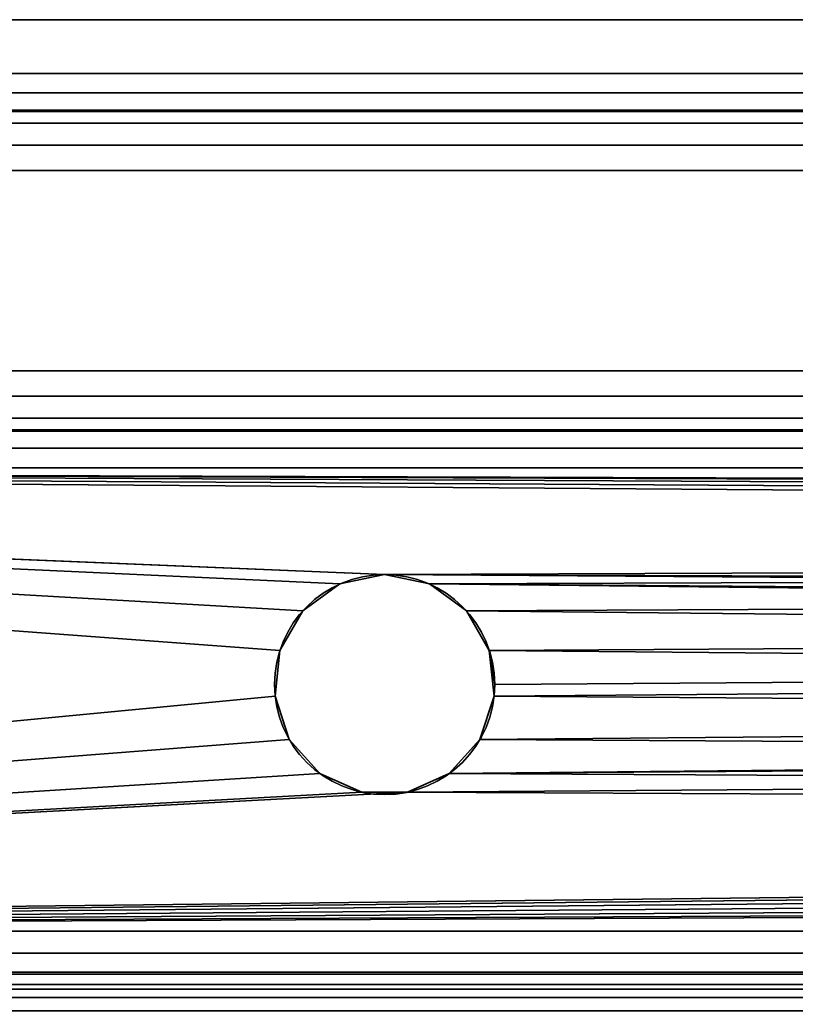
# Model space of a CAD drawing. Header units: millimetres. Extents: x -603 to 3703, y -115 to 193.
# Tile 537 of 656: x 1105 to 1126, y 20 to 47. Entities that reach past the tile are written whole.
import ezdxf

# ---------------------------------------------------------------- set-up
doc = ezdxf.new("R2010")
doc.units = ezdxf.units.MM
doc.layers.add('152', color=7, linetype='Continuous', true_color=0xffffff)

# ---------------------------------------------------------------- blocks, each defined once
blk = doc.blocks.new('UG_SURFACE_002')
at = {"layer": '152', "color": 252, "linetype": 'Continuous', "lineweight": 35}
for points in [[(2165, -18, 2212.25), (2165, 174.4, 2212.25), (835, 174.4, 2212.25), (835, -18, 2212.25)], [(985, -18, 2062.25), (985, 174.4, 2062.25), (2015, 174.4, 2062.25), (2015, -18, 2062.25)]]:
    blk.add_3dface(points, dxfattribs=at)
blk = doc.blocks.new('UG_SURFACE_055')
at = {"layer": '152', "color": 252, "linetype": 'Continuous', "lineweight": 35}
for points in [[(1038.5, 7.25, 2008.75), (1961.5, 7.25, 2008.75), (1961.5, 46.92, 2008.75), (1038.5, 46.92, 2008.75)], [(1040, 7.25, 2007.25), (1040, 46.92, 2007.25), (1960, 46.92, 2007.25), (1960, 7.25, 2007.25)]]:
    blk.add_3dface(points, dxfattribs=at)
blk = doc.blocks.new('UG_SURFACE_057')
at = {"layer": '152', "color": 252, "linetype": 'Continuous', "lineweight": 35}
for points in [[(1959, 59.629, 6.25), (1041, 59.629, 6.25), (1041, 7.5, 6.25), (1959, 7.5, 6.25)], [(1959, 59.629, 5.25), (1959, 7.5, 5.25), (1041, 7.5, 5.25), (1041, 59.629, 5.25)]]:
    blk.add_3dface(points, dxfattribs=at)
blk = doc.blocks.new('UG_SURFACE_058')
at = {"layer": '152', "color": 252, "linetype": 'Continuous', "lineweight": 35}
for points in [[(1045, 45.454, 5.25), (1955, 45.454, 5.25), (1955, 55.632, 5.25), (1045, 55.632, 5.25)], [(1045, 55.632, 3.75), (1955, 55.632, 3.75), (1955, 45.454, 3.75), (1045, 45.454, 3.75)], [(1045, 44.418, 5.07), (1955, 44.418, 5.07), (1955, 45.454, 5.25), (1045, 45.454, 5.25)], [(1045, 45.454, 3.75), (1955, 45.454, 3.75), (1955, 44.922, 3.658), (1045, 44.922, 3.658)], [(1045, 44.922, 3.658), (1955, 44.922, 3.658), (1955, 44.453, 3.392), (1045, 44.453, 3.392)], [(1045, 44.453, 3.392), (1955, 44.453, 3.392), (1955, 44.1, 2.984), (1045, 44.1, 2.984)], [(1045, 43.502, 4.552), (1955, 43.502, 4.552), (1955, 44.418, 5.07), (1045, 44.418, 5.07)], [(1045, 44.1, 2.984), (1955, 44.1, 2.984), (1955, 37.346, -8.256), (1045, 37.346, -8.256)], [(1045, 42.814, 3.756), (1955, 42.814, 3.756), (1955, 43.502, 4.552), (1045, 43.502, 4.552)], [(1045, 36.06, -7.484), (1955, 36.06, -7.484), (1955, 42.814, 3.756), (1045, 42.814, 3.756)], [(1045, 37.346, -8.256), (1955, 37.346, -8.256), (1955, 36.658, -9.052), (1045, 36.658, -9.052)], [(1045, 36.658, -9.052), (1955, 36.658, -9.052), (1955, 35.743, -9.57), (1045, 35.743, -9.57)], [(1045, 35.708, -7.892), (1955, 35.708, -7.892), (1955, 36.06, -7.484), (1045, 36.06, -7.484)], [(1045, 35.743, -9.57), (1955, 35.743, -9.57), (1955, 34.706, -9.75), (1045, 34.706, -9.75)], [(1045, 35.238, -8.158), (1955, 35.238, -8.158), (1955, 35.708, -7.892), (1045, 35.708, -7.892)], [(1045, 34.706, -8.25), (1955, 34.706, -8.25), (1955, 35.238, -8.158), (1045, 35.238, -8.158)], [(1045, 34.706, -8.25), (1113.78, 31.541, -8.25), (1115, 31.8, -8.25)], [(1045, 34.706, -8.25), (1883.78, 31.541, -8.25), (1885, 31.8, -8.25)], [(1115, 31.8, -8.25), (1882.016, 28.486, -8.25), (1045, 34.706, -8.25)], [(1882.016, 28.486, -8.25), (1882.147, 29.727, -8.25), (1045, 34.706, -8.25)], [(1045, 34.706, -8.25), (1882.771, 30.807, -8.25), (1883.78, 31.541, -8.25)], [(1885, 31.8, -8.25), (1955, 34.706, -8.25), (1045, 34.706, -8.25)], [(1045, 34.706, -8.25), (1112.771, 30.807, -8.25), (1113.78, 31.541, -8.25)], [(1882.147, 29.727, -8.25), (1882.771, 30.807, -8.25), (1045, 34.706, -8.25)], [(1045, 34.706, -8.25), (1045, 22.08, -8.25), (1112.016, 28.486, -8.25), (1112.147, 29.727, -8.25)], [(1112.147, 29.727, -8.25), (1112.771, 30.807, -8.25), (1045, 34.706, -8.25)], [(1045, 34.706, -9.75), (1115, 31.8, -9.75), (1113.78, 31.541, -9.75)], [(1115, 31.8, -9.75), (1045, 34.706, -9.75), (1955, 34.706, -9.75)], [(1045, 34.706, -9.75), (1112.771, 30.807, -9.75), (1112.147, 29.727, -9.75)], [(1113.78, 31.541, -9.75), (1112.771, 30.807, -9.75), (1045, 34.706, -9.75)], [(1112.147, 29.727, -9.75), (1112.016, 28.486, -9.75), (1045, 22.08, -9.75), (1045, 34.706, -9.75)], [(1955, 34.706, -9.75), (1116.22, 31.541, -9.75), (1115, 31.8, -9.75)], [(1955, 34.706, -9.75), (1117.229, 30.807, -9.75), (1116.22, 31.541, -9.75)], [(1885, 31.8, -9.75), (1116.763, 26.373, -9.75), (1955, 34.706, -9.75)], [(1116.763, 26.373, -9.75), (1117.598, 27.3, -9.75), (1955, 34.706, -9.75)], [(1117.853, 29.727, -9.75), (1117.229, 30.807, -9.75), (1955, 34.706, -9.75)], [(1955, 34.706, -9.75), (1117.598, 27.3, -9.75), (1117.984, 28.486, -9.75)], [(1118, 28.8, -9.75), (1117.853, 29.727, -9.75), (1955, 34.706, -9.75)], [(1955, 34.706, -9.75), (1117.984, 28.486, -9.75), (1118, 28.8, -9.75)], [(1115, 31.8, -9.75), (1115, 31.8, -8.25), (1113.78, 31.541, -8.25), (1113.78, 31.541, -9.75)], [(1116.22, 31.541, -9.75), (1116.22, 31.541, -8.25), (1115, 31.8, -8.25), (1115, 31.8, -9.75)], [(1115, 31.8, -8.25), (1883.237, 26.373, -8.25), (1882.402, 27.3, -8.25)], [(1884.376, 25.866, -8.25), (1883.237, 26.373, -8.25), (1115, 31.8, -8.25), (1116.22, 31.541, -8.25)], [(1882.402, 27.3, -8.25), (1882.016, 28.486, -8.25), (1115, 31.8, -8.25)], [(1115.624, 25.866, -9.75), (1116.763, 26.373, -9.75), (1885, 31.8, -9.75), (1883.78, 31.541, -9.75)], [(1115.624, 25.866, -9.75), (1883.78, 31.541, -9.75), (1045, 22.08, -9.75)], [(1883.78, 31.541, -9.75), (1882.771, 30.807, -9.75), (1045, 22.08, -9.75)], [(1113.78, 31.541, -9.75), (1113.78, 31.541, -8.25), (1112.771, 30.807, -8.25), (1112.771, 30.807, -9.75)], [(1117.229, 30.807, -9.75), (1117.229, 30.807, -8.25), (1116.22, 31.541, -8.25), (1116.22, 31.541, -9.75)], [(1884.376, 25.866, -8.25), (1116.22, 31.541, -8.25), (1955, 22.08, -8.25)], [(1116.22, 31.541, -8.25), (1117.229, 30.807, -8.25), (1955, 22.08, -8.25)], [(1045, 22.08, -9.75), (1882.771, 30.807, -9.75), (1882.147, 29.727, -9.75)], [(1112.771, 30.807, -9.75), (1112.771, 30.807, -8.25), (1112.147, 29.727, -8.25), (1112.147, 29.727, -9.75)], [(1117.853, 29.727, -9.75), (1117.853, 29.727, -8.25), (1117.229, 30.807, -8.25), (1117.229, 30.807, -9.75)], [(1955, 22.08, -8.25), (1117.229, 30.807, -8.25), (1117.853, 29.727, -8.25)], [(1882.147, 29.727, -9.75), (1882.016, 28.486, -9.75), (1045, 22.08, -9.75)], [(1112.147, 29.727, -9.75), (1112.147, 29.727, -8.25), (1112.016, 28.486, -8.25), (1112.016, 28.486, -9.75)], [(1117.853, 29.727, -8.25), (1117.853, 29.727, -9.75), (1118, 28.8, -9.75)], [(1118, 28.8, -9.75), (1117.984, 28.486, -8.25), (1117.853, 29.727, -8.25)], [(1117.853, 29.727, -8.25), (1117.984, 28.486, -8.25), (1955, 22.08, -8.25)], [(1118, 28.8, -9.75), (1117.984, 28.486, -9.75), (1117.984, 28.486, -8.25)], [(1112.402, 27.3, -8.25), (1112.016, 28.486, -8.25), (1045, 22.08, -8.25)], [(1045, 22.08, -9.75), (1112.016, 28.486, -9.75), (1112.402, 27.3, -9.75)], [(1045, 22.08, -9.75), (1882.016, 28.486, -9.75), (1882.402, 27.3, -9.75)], [(1112.016, 28.486, -9.75), (1112.016, 28.486, -8.25), (1112.402, 27.3, -8.25), (1112.402, 27.3, -9.75)], [(1117.598, 27.3, -9.75), (1117.598, 27.3, -8.25), (1117.984, 28.486, -8.25), (1117.984, 28.486, -9.75)], [(1955, 22.08, -8.25), (1117.984, 28.486, -8.25), (1117.598, 27.3, -8.25)], [(1045, 22.08, -8.25), (1113.237, 26.373, -8.25), (1112.402, 27.3, -8.25)], [(1112.402, 27.3, -9.75), (1113.237, 26.373, -9.75), (1045, 22.08, -9.75)], [(1882.402, 27.3, -9.75), (1883.237, 26.373, -9.75), (1045, 22.08, -9.75)], [(1112.402, 27.3, -9.75), (1112.402, 27.3, -8.25), (1113.237, 26.373, -8.25), (1113.237, 26.373, -9.75)], [(1116.763, 26.373, -9.75), (1116.763, 26.373, -8.25), (1117.598, 27.3, -8.25), (1117.598, 27.3, -9.75)], [(1117.598, 27.3, -8.25), (1116.763, 26.373, -8.25), (1955, 22.08, -8.25)], [(1114.376, 25.866, -8.25), (1113.237, 26.373, -8.25), (1045, 22.08, -8.25)], [(1045, 22.08, -9.75), (1113.237, 26.373, -9.75), (1114.376, 25.866, -9.75)], [(1045, 22.08, -9.75), (1883.237, 26.373, -9.75), (1884.376, 25.866, -9.75)], [(1113.237, 26.373, -9.75), (1113.237, 26.373, -8.25), (1114.376, 25.866, -8.25), (1114.376, 25.866, -9.75)], [(1115.624, 25.866, -9.75), (1115.624, 25.866, -8.25), (1116.763, 26.373, -8.25), (1116.763, 26.373, -9.75)], [(1955, 22.08, -8.25), (1116.763, 26.373, -8.25), (1115.624, 25.866, -8.25)], [(1045, 22.08, -8.25), (1115.624, 25.866, -8.25), (1114.376, 25.866, -8.25)], [(1115.624, 25.866, -8.25), (1045, 22.08, -8.25), (1955, 22.08, -8.25)], [(1045, 22.08, -9.75), (1114.376, 25.866, -9.75), (1115.624, 25.866, -9.75)], [(1884.376, 25.866, -9.75), (1955, 22.08, -9.75), (1045, 22.08, -9.75)], [(1114.376, 25.866, -9.75), (1114.376, 25.866, -8.25), (1115.624, 25.866, -8.25), (1115.624, 25.866, -9.75)], [(1045, 21.475, -8.13), (1955, 21.475, -8.13), (1955, 22.08, -8.25), (1045, 22.08, -8.25)], [(1045, 22.08, -9.75), (1955, 22.08, -9.75), (1955, 20.901, -9.516), (1045, 20.901, -9.516)], [(1045, 20.963, -7.787), (1955, 20.963, -7.787), (1955, 21.475, -8.13), (1045, 21.475, -8.13)], [(1045, 20.62, -7.275), (1955, 20.62, -7.275), (1955, 20.963, -7.787), (1045, 20.963, -7.787)], [(1045, 20.901, -9.516), (1955, 20.901, -9.516), (1955, 19.902, -8.848), (1045, 19.902, -8.848)], [(1045, 20.5, -6.67), (1955, 20.5, -6.67), (1955, 20.62, -7.275), (1045, 20.62, -7.275)], [(1045, 20.5, 0.67), (1955, 20.5, 0.67), (1955, 20.5, -6.67), (1045, 20.5, -6.67)], [(1045, 20.266, 1.849), (1955, 20.266, 1.849), (1955, 20.5, 0.67), (1045, 20.5, 0.67)], [(1045, 19.598, 2.848), (1955, 19.598, 2.848), (1955, 20.266, 1.849), (1045, 20.266, 1.849)]]:
    blk.add_3dface(points, dxfattribs=at)

msp = doc.modelspace()

# ---------------------------------------------------------------- linework, layer by layer
at = {"layer": '152', "linetype": 'Continuous', "lineweight": -3}
for p, q in [((1961.5, 46.92, 2008.75), (1038.5, 46.92, 2008.75)), ((1960, 46.92, 2007.25), (1040, 46.92, 2007.25)), ((1955, 45.454, 5.25), (1045, 45.454, 5.25)), ((1955, 45.454, 3.75), (1045, 45.454, 3.75)), ((1955, 44.1, 2.984), (1045, 44.1, 2.984)), ((1955, 42.814, 3.756), (1045, 42.814, 3.756)), ((1955, 37.346, -8.256), (1045, 37.346, -8.256)), ((1955, 36.06, -7.484), (1045, 36.06, -7.484)), ((1955, 34.706, -8.25), (1045, 34.706, -8.25)), ((1955, 34.706, -9.75), (1045, 34.706, -9.75)), ((1955, 22.08, -8.25), (1045, 22.08, -8.25)), ((1955, 22.08, -9.75), (1045, 22.08, -9.75)), ((1955, 20.5, -6.67), (1045, 20.5, -6.67)), ((1955, 20.5, 0.67), (1045, 20.5, 0.67))]:
    msp.add_line(p, q, dxfattribs=at)
msp.add_circle((1115, 28.8, -9.75), 3, dxfattribs=at)
at = {"layer": '152', "linetype": 'Continuous', "lineweight": -3, "extrusion": (-3.01691e-16, 0, -1)}
msp.add_circle((-1115, 28.8, 8.25), 3, dxfattribs=at)

# ---------------------------------------------------------------- block references
at = {"layer": '152', "linetype": 'Continuous', "lineweight": -3}
for name in ['UG_SURFACE_002', 'UG_SURFACE_057', 'UG_SURFACE_055', 'UG_SURFACE_058']:
    msp.add_blockref(name, (0, 0), dxfattribs=at)

doc.saveas('drawing.dxf')
